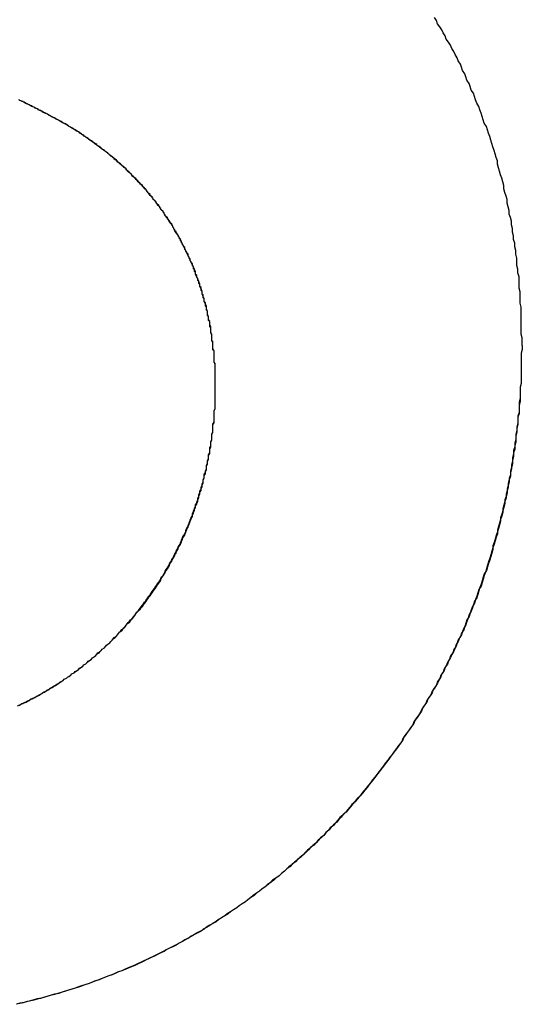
# Model space of a CAD drawing. Extents: x 1107 to 4046, y 937 to 3355.
# Tile 779 of 861: x 3055.622 to 3056.086, y 1749.379 to 1750.286. Entities that reach past the tile are written whole.
import ezdxf

# ---------------------------------------------------------------- set-up
doc = ezdxf.new("R2010")
doc.units = 0
doc.layers.add('KF_VIDA_L___C_LEFT', color=7, linetype='CONTINUOUS')

# ---------------------------------------------------------------- blocks, each defined once
blk = doc.blocks.new('KF_VIDA_L___C_LEFT')
at = {"layer": 'KF_VIDA_L___C_LEFT'}
for points in [[(166.782, 60.7726, 0), (166.782, 60.7762, 0), (166.782, 60.7798, 0), (166.781, 60.7833, 0), (166.781, 60.7869, 0), (166.781, 60.7905, 0), (166.781, 60.794, 0), (166.781, 60.7976, 0), (166.781, 60.8011, 0), (166.781, 60.8046, 0), (166.781, 60.8082, 0), (166.78, 60.8117, 0), (166.78, 60.8152, 0), (166.78, 60.8187, 0), (166.78, 60.8222, 0), (166.779, 60.8257, 0), (166.779, 60.8292, 0), (166.779, 60.8326, 0), (166.779, 60.8361, 0), (166.778, 60.8396, 0), (166.778, 60.843, 0), (166.777, 60.8465, 0), (166.777, 60.8499, 0), (166.777, 60.8533, 0), (166.776, 60.8568, 0), (166.776, 60.8602, 0), (166.775, 60.8636, 0), (166.775, 60.867, 0), (166.774, 60.8704, 0), (166.774, 60.8738, 0), (166.773, 60.8771, 0), (166.773, 60.8805, 0), (166.772, 60.8839, 0), (166.772, 60.8872, 0), (166.771, 60.8906, 0), (166.77, 60.8939, 0), (166.77, 60.8972, 0), (166.769, 60.9005, 0), (166.768, 60.9039, 0), (166.768, 60.9072, 0), (166.767, 60.9105, 0), (166.766, 60.9137, 0), (166.765, 60.917, 0), (166.765, 60.9203, 0), (166.764, 60.9236, 0), (166.763, 60.9268, 0), (166.762, 60.93, 0), (166.761, 60.9333, 0), (166.76, 60.9365, 0), (166.759, 60.9397, 0), (166.759, 60.9429, 0), (166.758, 60.9461, 0), (166.757, 60.9493, 0), (166.756, 60.9525, 0), (166.755, 60.9557, 0), (166.754, 60.9589, 0), (166.753, 60.962, 0), (166.752, 60.9652, 0), (166.751, 60.9683, 0), (166.75, 60.9714, 0), (166.749, 60.9745, 0), (166.747, 60.9777, 0), (166.746, 60.9808, 0), (166.745, 60.9838, 0), (166.744, 60.9869, 0), (166.743, 60.99, 0), (166.742, 60.9931, 0), (166.74, 60.9961, 0), (166.739, 60.9992, 0), (166.738, 61.0022, 0), (166.737, 61.0052, 0), (166.735, 61.0082, 0), (166.734, 61.0113, 0), (166.733, 61.0143, 0), (166.731, 61.0172, 0), (166.73, 61.0202, 0), (166.729, 61.0232, 0), (166.727, 61.0261, 0), (166.726, 61.0291, 0), (166.725, 61.032, 0), (166.723, 61.035, 0), (166.722, 61.0379, 0), (166.72, 61.0408, 0), (166.719, 61.0437, 0), (166.717, 61.0466, 0), (166.716, 61.0495, 0), (166.714, 61.0523, 0), (166.712, 61.0552, 0), (166.711, 61.058, 0), (166.709, 61.0609, 0), (166.708, 61.0637, 0), (166.706, 61.0665, 0), (166.704, 61.0693, 0), (166.703, 61.0721, 0), (166.701, 61.0749, 0)], [(166.782, 60.7726, 0), (166.782, 60.7762, 0), (166.782, 60.7798, 0), (166.781, 60.7833, 0), (166.781, 60.7869, 0), (166.781, 60.7905, 0), (166.781, 60.794, 0), (166.781, 60.7976, 0), (166.781, 60.8011, 0), (166.781, 60.8046, 0), (166.781, 60.8082, 0), (166.78, 60.8117, 0), (166.78, 60.8152, 0), (166.78, 60.8187, 0), (166.78, 60.8222, 0), (166.779, 60.8257, 0), (166.779, 60.8292, 0), (166.779, 60.8326, 0), (166.779, 60.8361, 0), (166.778, 60.8396, 0), (166.778, 60.843, 0), (166.777, 60.8465, 0), (166.777, 60.8499, 0), (166.777, 60.8533, 0), (166.776, 60.8568, 0), (166.776, 60.8602, 0), (166.775, 60.8636, 0), (166.775, 60.867, 0), (166.774, 60.8704, 0), (166.774, 60.8738, 0), (166.773, 60.8771, 0), (166.773, 60.8805, 0), (166.772, 60.8839, 0), (166.772, 60.8872, 0), (166.771, 60.8906, 0), (166.77, 60.8939, 0), (166.77, 60.8972, 0), (166.769, 60.9005, 0), (166.768, 60.9039, 0), (166.768, 60.9072, 0), (166.767, 60.9105, 0), (166.766, 60.9137, 0), (166.765, 60.917, 0), (166.765, 60.9203, 0), (166.764, 60.9235, 0), (166.763, 60.9268, 0), (166.762, 60.93, 0), (166.761, 60.9333, 0), (166.76, 60.9365, 0), (166.759, 60.9397, 0), (166.759, 60.9429, 0), (166.758, 60.9461, 0), (166.757, 60.9493, 0), (166.756, 60.9525, 0), (166.755, 60.9557, 0), (166.754, 60.9588, 0), (166.753, 60.962, 0), (166.752, 60.9652, 0), (166.751, 60.9683, 0), (166.75, 60.9714, 0), (166.749, 60.9745, 0), (166.747, 60.9776, 0), (166.746, 60.9807, 0), (166.745, 60.9838, 0), (166.744, 60.9869, 0), (166.743, 60.99, 0), (166.742, 60.9931, 0), (166.74, 60.9961, 0), (166.739, 60.9992, 0), (166.738, 61.0022, 0), (166.737, 61.0052, 0), (166.735, 61.0082, 0), (166.734, 61.0113, 0), (166.733, 61.0142, 0), (166.731, 61.0172, 0), (166.73, 61.0202, 0), (166.729, 61.0232, 0), (166.727, 61.0261, 0), (166.726, 61.0291, 0), (166.725, 61.032, 0), (166.723, 61.035, 0), (166.722, 61.0379, 0), (166.72, 61.0408, 0), (166.719, 61.0437, 0), (166.717, 61.0466, 0), (166.716, 61.0495, 0), (166.714, 61.0523, 0), (166.712, 61.0552, 0), (166.711, 61.058, 0), (166.709, 61.0609, 0), (166.708, 61.0637, 0), (166.706, 61.0665, 0), (166.704, 61.0693, 0), (166.703, 61.0721, 0), (166.701, 61.0749, 0)], [(166.345, 60.9857, 0), (166.344, 60.9862, 0), (166.343, 60.9866, 0), (166.342, 60.9871, 0), (166.341, 60.9875, 0), (166.34, 60.9879, 0), (166.34, 60.9884, 0), (166.339, 60.9888, 0), (166.338, 60.9892, 0), (166.337, 60.9896, 0), (166.336, 60.99, 0), (166.336, 60.9904, 0), (166.335, 60.9908, 0), (166.334, 60.9912, 0), (166.333, 60.9916, 0), (166.333, 60.992, 0), (166.332, 60.9924, 0), (166.331, 60.9927, 0), (166.33, 60.9931, 0), (166.33, 60.9935, 0), (166.329, 60.9938, 0), (166.328, 60.9942, 0), (166.328, 60.9945, 0), (166.327, 60.9949, 0), (166.326, 60.9952, 0), (166.325, 60.9956, 0), (166.325, 60.9959, 0), (166.324, 60.9963, 0), (166.323, 60.9966, 0), (166.323, 60.9969, 0), (166.322, 60.9973, 0), (166.321, 60.9976, 0), (166.321, 60.9979, 0), (166.32, 60.9982, 0), (166.319, 60.9985, 0), (166.319, 60.9989, 0), (166.318, 60.9992, 0)], [(166.345, 60.9857, 0), (166.344, 60.9862, 0), (166.343, 60.9866, 0), (166.342, 60.987, 0), (166.341, 60.9875, 0), (166.341, 60.9879, 0), (166.34, 60.9883, 0), (166.339, 60.9887, 0), (166.338, 60.9891, 0), (166.337, 60.9895, 0), (166.337, 60.9899, 0), (166.336, 60.9903, 0), (166.335, 60.9907, 0), (166.334, 60.9911, 0), (166.334, 60.9915, 0), (166.333, 60.9919, 0), (166.332, 60.9923, 0), (166.331, 60.9926, 0), (166.331, 60.993, 0), (166.33, 60.9934, 0), (166.329, 60.9937, 0), (166.328, 60.9941, 0), (166.328, 60.9944, 0), (166.327, 60.9948, 0), (166.326, 60.9951, 0), (166.326, 60.9955, 0), (166.325, 60.9958, 0), (166.324, 60.9962, 0), (166.324, 60.9965, 0), (166.323, 60.9969, 0), (166.322, 60.9972, 0), (166.322, 60.9975, 0), (166.321, 60.9978, 0), (166.32, 60.9982, 0), (166.319, 60.9985, 0), (166.319, 60.9988, 0), (166.318, 60.9991, 0)], [(166.499, 60.7345, 0), (166.499, 60.7371, 0), (166.499, 60.7397, 0), (166.499, 60.7423, 0), (166.499, 60.7448, 0), (166.499, 60.7474, 0), (166.499, 60.75, 0), (166.499, 60.7525, 0), (166.499, 60.7551, 0), (166.498, 60.7576, 0), (166.498, 60.7601, 0), (166.498, 60.7626, 0), (166.498, 60.7651, 0), (166.498, 60.7676, 0), (166.497, 60.7701, 0), (166.497, 60.7726, 0), (166.497, 60.7751, 0), (166.496, 60.7775, 0), (166.496, 60.78, 0), (166.496, 60.7824, 0), (166.495, 60.7849, 0), (166.495, 60.7873, 0), (166.495, 60.7897, 0), (166.494, 60.7921, 0), (166.494, 60.7945, 0), (166.493, 60.7969, 0), (166.493, 60.7993, 0), (166.492, 60.8017, 0), (166.492, 60.804, 0), (166.491, 60.8064, 0), (166.491, 60.8087, 0), (166.49, 60.8111, 0), (166.489, 60.8134, 0), (166.489, 60.8157, 0), (166.488, 60.818, 0), (166.487, 60.8203, 0), (166.487, 60.8226, 0), (166.486, 60.8249, 0), (166.485, 60.8271, 0), (166.485, 60.8294, 0), (166.484, 60.8317, 0), (166.483, 60.8339, 0), (166.482, 60.8361, 0), (166.481, 60.8383, 0), (166.481, 60.8405, 0), (166.48, 60.8427, 0), (166.479, 60.8449, 0), (166.478, 60.8471, 0), (166.477, 60.8493, 0), (166.476, 60.8514, 0), (166.475, 60.8536, 0), (166.474, 60.8557, 0), (166.473, 60.8578, 0), (166.472, 60.86, 0), (166.471, 60.8621, 0), (166.47, 60.8642, 0), (166.469, 60.8662, 0), (166.468, 60.8683, 0), (166.467, 60.8704, 0), (166.466, 60.8724, 0), (166.465, 60.8745, 0), (166.463, 60.8765, 0), (166.462, 60.8785, 0), (166.461, 60.8805, 0), (166.46, 60.8825, 0), (166.459, 60.8845, 0), (166.457, 60.8865, 0), (166.456, 60.8884, 0), (166.455, 60.8904, 0), (166.453, 60.8923, 0), (166.452, 60.8943, 0), (166.451, 60.8962, 0), (166.449, 60.8981, 0), (166.448, 60.9, 0), (166.447, 60.9019, 0), (166.445, 60.9037, 0), (166.444, 60.9056, 0), (166.442, 60.9075, 0), (166.441, 60.9093, 0), (166.439, 60.9111, 0), (166.438, 60.9129, 0), (166.436, 60.9147, 0), (166.435, 60.9165, 0), (166.433, 60.9183, 0), (166.432, 60.9201, 0), (166.43, 60.9218, 0), (166.428, 60.9236, 0), (166.427, 60.9253, 0), (166.425, 60.927, 0), (166.423, 60.9287, 0), (166.422, 60.9304, 0), (166.42, 60.9321, 0), (166.418, 60.9338, 0), (166.417, 60.9355, 0), (166.415, 60.9371, 0), (166.413, 60.9387, 0), (166.411, 60.9404, 0), (166.409, 60.942, 0), (166.408, 60.9436, 0), (166.406, 60.9452, 0), (166.404, 60.9467, 0), (166.402, 60.9483, 0), (166.4, 60.9499, 0), (166.398, 60.9514, 0), (166.396, 60.9529, 0), (166.394, 60.9544, 0), (166.392, 60.9559, 0), (166.39, 60.9574, 0), (166.388, 60.9589, 0), (166.386, 60.9604, 0), (166.384, 60.9618, 0), (166.382, 60.9633, 0), (166.38, 60.9647, 0), (166.378, 60.9661, 0), (166.376, 60.9675, 0), (166.374, 60.9689, 0), (166.372, 60.9703, 0), (166.37, 60.9716, 0), (166.367, 60.973, 0), (166.365, 60.9743, 0), (166.363, 60.9756, 0), (166.361, 60.9769, 0), (166.358, 60.9782, 0), (166.356, 60.9795, 0), (166.354, 60.9808, 0), (166.352, 60.982, 0), (166.349, 60.9833, 0), (166.347, 60.9845, 0), (166.345, 60.9857, 0)], [(166.499, 60.7345, 0), (166.499, 60.7355, 0), (166.499, 60.7365, 0), (166.499, 60.7375, 0), (166.499, 60.7384, 0), (166.499, 60.7394, 0), (166.499, 60.7404, 0), (166.499, 60.7414, 0), (166.499, 60.7424, 0), (166.499, 60.7433, 0), (166.499, 60.7443, 0), (166.499, 60.7453, 0), (166.499, 60.7463, 0), (166.499, 60.7473, 0), (166.499, 60.7482, 0), (166.499, 60.7492, 0), (166.499, 60.7502, 0), (166.499, 60.7512, 0), (166.499, 60.7522, 0), (166.499, 60.7531, 0), (166.499, 60.7541, 0), (166.499, 60.7551, 0), (166.499, 60.7561, 0), (166.498, 60.757, 0), (166.498, 60.758, 0), (166.498, 60.759, 0), (166.498, 60.76, 0), (166.498, 60.7609, 0), (166.498, 60.7619, 0), (166.498, 60.7629, 0), (166.498, 60.7639, 0), (166.498, 60.7648, 0), (166.498, 60.7658, 0), (166.498, 60.7668, 0), (166.498, 60.7678, 0), (166.497, 60.7687, 0), (166.497, 60.7697, 0), (166.497, 60.7707, 0), (166.497, 60.7716, 0), (166.497, 60.7726, 0), (166.497, 60.7736, 0), (166.497, 60.7745, 0), (166.497, 60.7755, 0), (166.497, 60.7765, 0), (166.496, 60.7775, 0), (166.496, 60.7784, 0), (166.496, 60.7794, 0), (166.496, 60.7804, 0), (166.496, 60.7813, 0), (166.496, 60.7823, 0), (166.496, 60.7833, 0), (166.495, 60.7842, 0), (166.495, 60.7852, 0), (166.495, 60.7862, 0), (166.495, 60.7871, 0), (166.495, 60.7881, 0), (166.495, 60.789, 0), (166.494, 60.79, 0), (166.494, 60.791, 0), (166.494, 60.7919, 0), (166.494, 60.7929, 0), (166.494, 60.7939, 0), (166.494, 60.7948, 0), (166.493, 60.7958, 0), (166.493, 60.7967, 0), (166.493, 60.7977, 0), (166.493, 60.7986, 0), (166.493, 60.7996, 0), (166.492, 60.8006, 0), (166.492, 60.8015, 0), (166.492, 60.8025, 0), (166.492, 60.8034, 0), (166.492, 60.8044, 0), (166.491, 60.8053, 0), (166.491, 60.8063, 0), (166.491, 60.8072, 0), (166.491, 60.8082, 0), (166.49, 60.8091, 0), (166.49, 60.8101, 0), (166.49, 60.811, 0), (166.49, 60.812, 0), (166.489, 60.8129, 0), (166.489, 60.8139, 0), (166.489, 60.8148, 0), (166.489, 60.8158, 0), (166.488, 60.8167, 0), (166.488, 60.8177, 0), (166.488, 60.8186, 0), (166.488, 60.8195, 0), (166.487, 60.8205, 0), (166.487, 60.8214, 0), (166.487, 60.8224, 0), (166.486, 60.8233, 0), (166.486, 60.8242, 0), (166.486, 60.8252, 0), (166.486, 60.8261, 0), (166.485, 60.827, 0), (166.485, 60.8279, 0), (166.485, 60.8289, 0), (166.484, 60.8298, 0), (166.484, 60.8307, 0), (166.484, 60.8316, 0), (166.483, 60.8326, 0), (166.483, 60.8335, 0), (166.483, 60.8344, 0), (166.482, 60.8353, 0), (166.482, 60.8362, 0), (166.482, 60.8371, 0), (166.481, 60.8381, 0), (166.481, 60.839, 0), (166.481, 60.8399, 0), (166.48, 60.8408, 0), (166.48, 60.8417, 0), (166.48, 60.8426, 0), (166.479, 60.8435, 0), (166.479, 60.8444, 0), (166.479, 60.8453, 0), (166.478, 60.8462, 0), (166.478, 60.8471, 0), (166.478, 60.848, 0), (166.477, 60.8489, 0), (166.477, 60.8498, 0), (166.476, 60.8507, 0), (166.476, 60.8516, 0), (166.476, 60.8525, 0), (166.475, 60.8534, 0), (166.475, 60.8542, 0), (166.474, 60.8551, 0), (166.474, 60.856, 0), (166.474, 60.8569, 0), (166.473, 60.8578, 0), (166.473, 60.8587, 0), (166.472, 60.8595, 0), (166.472, 60.8604, 0), (166.471, 60.8613, 0), (166.471, 60.8622, 0), (166.471, 60.863, 0), (166.47, 60.8639, 0), (166.47, 60.8648, 0), (166.469, 60.8656, 0), (166.469, 60.8665, 0), (166.468, 60.8674, 0), (166.468, 60.8682, 0), (166.467, 60.8691, 0), (166.467, 60.87, 0), (166.467, 60.8708, 0), (166.466, 60.8717, 0), (166.466, 60.8725, 0), (166.465, 60.8734, 0), (166.465, 60.8742, 0), (166.464, 60.8751, 0), (166.464, 60.8759, 0), (166.463, 60.8768, 0), (166.463, 60.8776, 0), (166.462, 60.8785, 0), (166.462, 60.8793, 0), (166.461, 60.8802, 0), (166.461, 60.881, 0), (166.46, 60.8818, 0), (166.46, 60.8827, 0), (166.459, 60.8835, 0), (166.459, 60.8843, 0), (166.458, 60.8852, 0), (166.458, 60.886, 0), (166.457, 60.8868, 0), (166.457, 60.8876, 0), (166.456, 60.8885, 0), (166.455, 60.8893, 0), (166.455, 60.8901, 0), (166.454, 60.8909, 0), (166.454, 60.8917, 0), (166.453, 60.8925, 0), (166.453, 60.8933, 0), (166.452, 60.8941, 0), (166.452, 60.8949, 0), (166.451, 60.8957, 0), (166.451, 60.8965, 0), (166.45, 60.8973, 0), (166.449, 60.8981, 0), (166.449, 60.8989, 0), (166.448, 60.8997, 0), (166.448, 60.9005, 0), (166.447, 60.9012, 0), (166.446, 60.902, 0), (166.446, 60.9028, 0), (166.445, 60.9036, 0), (166.445, 60.9044, 0), (166.444, 60.9051, 0), (166.444, 60.9059, 0), (166.443, 60.9067, 0), (166.442, 60.9074, 0), (166.442, 60.9082, 0), (166.441, 60.9089, 0), (166.441, 60.9097, 0), (166.44, 60.9105, 0), (166.439, 60.9112, 0), (166.439, 60.912, 0), (166.438, 60.9127, 0), (166.437, 60.9134, 0), (166.437, 60.9142, 0), (166.436, 60.9149, 0), (166.436, 60.9157, 0), (166.435, 60.9164, 0), (166.434, 60.9171, 0), (166.434, 60.9179, 0), (166.433, 60.9186, 0), (166.432, 60.9193, 0), (166.432, 60.92, 0), (166.431, 60.9208, 0), (166.43, 60.9215, 0), (166.43, 60.9222, 0), (166.429, 60.9229, 0), (166.428, 60.9236, 0), (166.428, 60.9243, 0), (166.427, 60.925, 0), (166.426, 60.9258, 0), (166.426, 60.9265, 0), (166.425, 60.9272, 0), (166.424, 60.9279, 0), (166.424, 60.9286, 0), (166.423, 60.9292, 0), (166.422, 60.9299, 0), (166.422, 60.9306, 0), (166.421, 60.9313, 0), (166.42, 60.932, 0), (166.419, 60.9327, 0), (166.419, 60.9334, 0), (166.418, 60.934, 0), (166.417, 60.9347, 0), (166.417, 60.9354, 0), (166.416, 60.9361, 0), (166.415, 60.9367, 0), (166.415, 60.9374, 0), (166.414, 60.9381, 0), (166.413, 60.9387, 0), (166.412, 60.9394, 0), (166.412, 60.94, 0), (166.411, 60.9407, 0), (166.41, 60.9413, 0), (166.409, 60.942, 0), (166.409, 60.9426, 0), (166.408, 60.9433, 0), (166.407, 60.9439, 0), (166.406, 60.9446, 0), (166.406, 60.9452, 0), (166.405, 60.9458, 0), (166.404, 60.9465, 0), (166.403, 60.9471, 0), (166.403, 60.9477, 0), (166.402, 60.9483, 0), (166.401, 60.949, 0), (166.4, 60.9496, 0), (166.4, 60.9502, 0), (166.399, 60.9508, 0), (166.398, 60.9514, 0), (166.397, 60.952, 0), (166.397, 60.9526, 0), (166.396, 60.9532, 0), (166.395, 60.9538, 0), (166.394, 60.9544, 0), (166.394, 60.955, 0), (166.393, 60.9556, 0), (166.392, 60.9562, 0), (166.391, 60.9568, 0), (166.39, 60.9574, 0), (166.39, 60.958, 0), (166.389, 60.9585, 0), (166.388, 60.9591, 0), (166.387, 60.9597, 0), (166.386, 60.9603, 0), (166.386, 60.9608, 0), (166.385, 60.9614, 0), (166.384, 60.962, 0), (166.383, 60.9625, 0), (166.382, 60.9631, 0), (166.382, 60.9636, 0), (166.381, 60.9642, 0), (166.38, 60.9647, 0), (166.379, 60.9653, 0), (166.378, 60.9658, 0), (166.378, 60.9664, 0), (166.377, 60.9669, 0), (166.376, 60.9675, 0), (166.375, 60.968, 0), (166.374, 60.9685, 0), (166.374, 60.9691, 0), (166.373, 60.9696, 0), (166.372, 60.9701, 0), (166.371, 60.9706, 0), (166.37, 60.9712, 0), (166.369, 60.9717, 0), (166.369, 60.9722, 0), (166.368, 60.9727, 0), (166.367, 60.9732, 0), (166.366, 60.9737, 0), (166.365, 60.9742, 0), (166.364, 60.9748, 0), (166.364, 60.9753, 0), (166.363, 60.9758, 0), (166.362, 60.9763, 0), (166.361, 60.9768, 0), (166.36, 60.9772, 0), (166.359, 60.9777, 0), (166.358, 60.9782, 0), (166.358, 60.9787, 0), (166.357, 60.9792, 0), (166.356, 60.9797, 0), (166.355, 60.9802, 0), (166.354, 60.9806, 0), (166.353, 60.9811, 0), (166.352, 60.9816, 0), (166.352, 60.9821, 0), (166.351, 60.9825, 0), (166.35, 60.983, 0), (166.349, 60.9834, 0), (166.348, 60.9839, 0), (166.347, 60.9844, 0), (166.346, 60.9848, 0), (166.346, 60.9853, 0), (166.345, 60.9857, 0)], [(166.782, 60.7726, 0), (166.782, 60.7691, 0), (166.781, 60.7656, 0), (166.781, 60.7621, 0), (166.781, 60.7586, 0), (166.781, 60.7551, 0), (166.781, 60.7516, 0), (166.781, 60.7482, 0), (166.781, 60.7447, 0), (166.781, 60.7412, 0), (166.781, 60.7377, 0), (166.78, 60.7343, 0), (166.78, 60.7308, 0), (166.78, 60.7273, 0), (166.78, 60.7239, 0), (166.779, 60.7204, 0), (166.779, 60.717, 0), (166.779, 60.7135, 0), (166.779, 60.7101, 0), (166.778, 60.7067, 0), (166.778, 60.7032, 0), (166.778, 60.6998, 0), (166.777, 60.6964, 0), (166.777, 60.693, 0), (166.776, 60.6895, 0), (166.776, 60.6861, 0), (166.775, 60.6827, 0), (166.775, 60.6793, 0), (166.774, 60.6759, 0), (166.774, 60.6726, 0), (166.773, 60.6692, 0), (166.773, 60.6658, 0), (166.772, 60.6624, 0), (166.772, 60.659, 0), (166.771, 60.6557, 0), (166.771, 60.6523, 0), (166.77, 60.649, 0), (166.769, 60.6456, 0), (166.769, 60.6423, 0), (166.768, 60.6389, 0), (166.767, 60.6356, 0), (166.767, 60.6323, 0), (166.766, 60.6289, 0), (166.765, 60.6256, 0), (166.764, 60.6223, 0), (166.764, 60.619, 0), (166.763, 60.6157, 0), (166.762, 60.6124, 0), (166.761, 60.6091, 0), (166.76, 60.6059, 0), (166.759, 60.6026, 0), (166.759, 60.5993, 0), (166.758, 60.5961, 0), (166.757, 60.5928, 0), (166.756, 60.5896, 0), (166.755, 60.5863, 0), (166.754, 60.5831, 0), (166.753, 60.5799, 0), (166.752, 60.5766, 0), (166.751, 60.5734, 0), (166.75, 60.5702, 0), (166.749, 60.567, 0), (166.748, 60.5638, 0), (166.747, 60.5607, 0), (166.746, 60.5575, 0), (166.745, 60.5543, 0), (166.744, 60.5511, 0), (166.742, 60.548, 0), (166.741, 60.5448, 0), (166.74, 60.5417, 0), (166.739, 60.5386, 0), (166.738, 60.5354, 0), (166.736, 60.5323, 0), (166.735, 60.5292, 0), (166.734, 60.5261, 0), (166.733, 60.523, 0), (166.731, 60.5199, 0), (166.73, 60.5169, 0), (166.729, 60.5138, 0), (166.728, 60.5107, 0), (166.726, 60.5077, 0), (166.725, 60.5046, 0), (166.723, 60.5016, 0), (166.722, 60.4986, 0), (166.721, 60.4956, 0), (166.719, 60.4926, 0), (166.718, 60.4896, 0), (166.716, 60.4866, 0), (166.715, 60.4836, 0), (166.713, 60.4806, 0), (166.712, 60.4776, 0), (166.71, 60.4747, 0), (166.709, 60.4717, 0), (166.707, 60.4688, 0), (166.706, 60.4659, 0), (166.704, 60.463, 0), (166.703, 60.46, 0), (166.701, 60.4571, 0), (166.699, 60.4543, 0), (166.698, 60.4514, 0), (166.696, 60.4485, 0), (166.694, 60.4456, 0), (166.693, 60.4428, 0), (166.691, 60.44, 0), (166.689, 60.4371, 0), (166.688, 60.4343, 0), (166.686, 60.4315, 0), (166.684, 60.4287, 0), (166.682, 60.4259, 0), (166.681, 60.4231, 0), (166.679, 60.4204, 0), (166.677, 60.4176, 0), (166.675, 60.4149, 0), (166.673, 60.4121, 0), (166.672, 60.4094, 0), (166.67, 60.4067, 0), (166.668, 60.404, 0), (166.666, 60.4013, 0), (166.664, 60.3986, 0), (166.662, 60.3959, 0), (166.66, 60.3933, 0), (166.658, 60.3906, 0), (166.656, 60.388, 0), (166.654, 60.3853, 0), (166.652, 60.3827, 0), (166.65, 60.3801, 0), (166.648, 60.3775, 0), (166.646, 60.3749, 0), (166.644, 60.3724, 0), (166.642, 60.3698, 0), (166.64, 60.3673, 0), (166.638, 60.3647, 0), (166.636, 60.3622, 0), (166.634, 60.3597, 0), (166.632, 60.3572, 0), (166.63, 60.3547, 0), (166.628, 60.3522, 0), (166.625, 60.3498, 0), (166.623, 60.3473, 0), (166.621, 60.3449, 0), (166.619, 60.3425, 0), (166.617, 60.3401, 0), (166.614, 60.3377, 0), (166.612, 60.3353, 0), (166.61, 60.3329, 0), (166.608, 60.3305, 0), (166.605, 60.3282, 0), (166.603, 60.3258, 0), (166.601, 60.3235, 0), (166.599, 60.3212, 0), (166.596, 60.3189, 0), (166.594, 60.3166, 0), (166.592, 60.3144, 0), (166.589, 60.3121, 0), (166.587, 60.3099, 0), (166.584, 60.3076, 0), (166.582, 60.3054, 0), (166.58, 60.3032, 0), (166.577, 60.301, 0), (166.575, 60.2988, 0), (166.572, 60.2967, 0), (166.57, 60.2945, 0), (166.567, 60.2924, 0), (166.565, 60.2903, 0), (166.563, 60.2882, 0), (166.56, 60.2861, 0), (166.558, 60.284, 0), (166.555, 60.2819, 0), (166.552, 60.2799, 0), (166.55, 60.2778, 0), (166.547, 60.2758, 0), (166.545, 60.2738, 0), (166.542, 60.2718, 0), (166.54, 60.2698, 0), (166.537, 60.2679, 0), (166.534, 60.2659, 0), (166.532, 60.264, 0), (166.529, 60.262, 0), (166.527, 60.2601, 0), (166.524, 60.2582, 0), (166.521, 60.2564, 0), (166.519, 60.2545, 0), (166.516, 60.2527, 0), (166.513, 60.2508, 0), (166.511, 60.249, 0), (166.508, 60.2472, 0), (166.505, 60.2454, 0), (166.502, 60.2437, 0), (166.5, 60.2419, 0), (166.497, 60.2402, 0), (166.494, 60.2384, 0), (166.491, 60.2367, 0), (166.489, 60.235, 0), (166.486, 60.2333, 0), (166.483, 60.2317, 0), (166.48, 60.23, 0), (166.477, 60.2284, 0), (166.475, 60.2268, 0), (166.472, 60.2252, 0), (166.469, 60.2236, 0), (166.466, 60.222, 0), (166.463, 60.2205, 0), (166.46, 60.219, 0), (166.457, 60.2174, 0), (166.454, 60.2159, 0), (166.452, 60.2144, 0), (166.449, 60.213, 0), (166.446, 60.2115, 0), (166.443, 60.2101, 0), (166.44, 60.2087, 0), (166.437, 60.2073, 0), (166.434, 60.2059, 0), (166.431, 60.2045, 0), (166.428, 60.2031, 0), (166.425, 60.2018, 0), (166.422, 60.2005, 0), (166.419, 60.1992, 0), (166.416, 60.1979, 0), (166.413, 60.1966, 0), (166.41, 60.1954, 0), (166.407, 60.1941, 0), (166.404, 60.1929, 0), (166.401, 60.1917, 0), (166.398, 60.1905, 0), (166.395, 60.1894, 0), (166.392, 60.1882, 0), (166.389, 60.1871, 0), (166.386, 60.1859, 0), (166.383, 60.1848, 0), (166.38, 60.1838, 0), (166.376, 60.1827, 0), (166.373, 60.1817, 0), (166.37, 60.1806, 0), (166.367, 60.1796, 0), (166.364, 60.1786, 0), (166.361, 60.1776, 0), (166.358, 60.1767, 0), (166.355, 60.1757, 0), (166.351, 60.1748, 0), (166.348, 60.1739, 0), (166.345, 60.173, 0), (166.342, 60.1721, 0), (166.339, 60.1713, 0), (166.335, 60.1705, 0), (166.332, 60.1696, 0), (166.329, 60.1688, 0), (166.326, 60.1681, 0), (166.323, 60.1673, 0), (166.319, 60.1666, 0), (166.316, 60.1658, 0)], [(166.782, 60.7726, 0), (166.782, 60.7691, 0), (166.781, 60.7657, 0), (166.781, 60.7623, 0), (166.781, 60.7588, 0), (166.781, 60.7554, 0), (166.781, 60.752, 0), (166.781, 60.7485, 0), (166.781, 60.7451, 0), (166.781, 60.7417, 0), (166.781, 60.7382, 0), (166.78, 60.7348, 0), (166.78, 60.7314, 0), (166.78, 60.728, 0), (166.78, 60.7246, 0), (166.78, 60.7212, 0), (166.779, 60.7177, 0), (166.779, 60.7143, 0), (166.779, 60.7109, 0), (166.778, 60.7075, 0), (166.778, 60.7041, 0), (166.778, 60.7008, 0), (166.777, 60.6974, 0), (166.777, 60.694, 0), (166.776, 60.6906, 0), (166.776, 60.6872, 0), (166.776, 60.6838, 0), (166.775, 60.6805, 0), (166.775, 60.6771, 0), (166.774, 60.6737, 0), (166.774, 60.6704, 0), (166.773, 60.667, 0), (166.773, 60.6637, 0), (166.772, 60.6603, 0), (166.771, 60.657, 0), (166.771, 60.6537, 0), (166.77, 60.6503, 0), (166.77, 60.647, 0), (166.769, 60.6437, 0), (166.768, 60.6404, 0), (166.768, 60.637, 0), (166.767, 60.6337, 0), (166.766, 60.6304, 0), (166.766, 60.6271, 0), (166.765, 60.6238, 0), (166.764, 60.6205, 0), (166.763, 60.6173, 0), (166.762, 60.614, 0), (166.762, 60.6107, 0), (166.761, 60.6074, 0), (166.76, 60.6042, 0), (166.759, 60.6009, 0), (166.758, 60.5977, 0), (166.757, 60.5944, 0), (166.756, 60.5912, 0), (166.755, 60.588, 0), (166.755, 60.5847, 0), (166.754, 60.5815, 0), (166.753, 60.5783, 0), (166.752, 60.5751, 0), (166.751, 60.5719, 0), (166.75, 60.5687, 0), (166.749, 60.5655, 0), (166.747, 60.5623, 0), (166.746, 60.5591, 0), (166.745, 60.556, 0), (166.744, 60.5528, 0), (166.743, 60.5496, 0), (166.742, 60.5465, 0), (166.741, 60.5434, 0), (166.74, 60.5402, 0), (166.738, 60.5371, 0), (166.737, 60.534, 0), (166.736, 60.5309, 0), (166.735, 60.5278, 0), (166.733, 60.5247, 0), (166.732, 60.5216, 0), (166.731, 60.5185, 0), (166.73, 60.5154, 0), (166.728, 60.5123, 0), (166.727, 60.5093, 0), (166.726, 60.5062, 0), (166.724, 60.5032, 0), (166.723, 60.5001, 0), (166.721, 60.4971, 0), (166.72, 60.4941, 0), (166.719, 60.4911, 0), (166.717, 60.4881, 0), (166.716, 60.4851, 0), (166.714, 60.4821, 0), (166.713, 60.4791, 0), (166.711, 60.4762, 0), (166.71, 60.4732, 0), (166.708, 60.4703, 0), (166.707, 60.4673, 0), (166.705, 60.4644, 0), (166.704, 60.4615, 0), (166.702, 60.4585, 0), (166.7, 60.4556, 0), (166.699, 60.4527, 0), (166.697, 60.4499, 0), (166.695, 60.447, 0), (166.694, 60.4441, 0), (166.692, 60.4413, 0), (166.69, 60.4384, 0), (166.689, 60.4356, 0), (166.687, 60.4327, 0), (166.685, 60.4299, 0), (166.683, 60.4271, 0), (166.682, 60.4243, 0), (166.68, 60.4215, 0), (166.678, 60.4188, 0), (166.676, 60.416, 0), (166.674, 60.4132, 0), (166.672, 60.4105, 0), (166.671, 60.4078, 0), (166.669, 60.405, 0), (166.667, 60.4023, 0), (166.665, 60.3996, 0), (166.663, 60.3969, 0), (166.661, 60.3942, 0), (166.659, 60.3916, 0), (166.657, 60.3889, 0), (166.655, 60.3863, 0), (166.653, 60.3836, 0), (166.651, 60.381, 0), (166.649, 60.3784, 0), (166.647, 60.3758, 0), (166.645, 60.3732, 0), (166.643, 60.3706, 0), (166.641, 60.3681, 0), (166.639, 60.3655, 0), (166.637, 60.363, 0), (166.635, 60.3604, 0), (166.633, 60.3579, 0), (166.63, 60.3554, 0), (166.628, 60.3529, 0), (166.626, 60.3504, 0), (166.624, 60.348, 0), (166.622, 60.3455, 0), (166.62, 60.3431, 0), (166.617, 60.3406, 0), (166.615, 60.3382, 0), (166.613, 60.3358, 0), (166.611, 60.3334, 0), (166.608, 60.331, 0), (166.606, 60.3287, 0), (166.604, 60.3263, 0), (166.601, 60.324, 0), (166.599, 60.3216, 0), (166.597, 60.3193, 0), (166.594, 60.317, 0), (166.592, 60.3147, 0), (166.59, 60.3124, 0), (166.587, 60.3102, 0), (166.585, 60.3079, 0), (166.583, 60.3057, 0), (166.58, 60.3035, 0), (166.578, 60.3013, 0), (166.575, 60.2991, 0), (166.573, 60.2969, 0), (166.57, 60.2947, 0), (166.568, 60.2926, 0), (166.565, 60.2904, 0), (166.563, 60.2883, 0), (166.56, 60.2862, 0), (166.558, 60.2841, 0), (166.555, 60.282, 0), (166.553, 60.2799, 0), (166.55, 60.2779, 0), (166.548, 60.2759, 0), (166.545, 60.2738, 0), (166.542, 60.2718, 0), (166.54, 60.2698, 0), (166.537, 60.2679, 0), (166.535, 60.2659, 0), (166.532, 60.2639, 0), (166.529, 60.262, 0), (166.527, 60.2601, 0), (166.524, 60.2582, 0), (166.521, 60.2563, 0), (166.519, 60.2544, 0), (166.516, 60.2526, 0), (166.513, 60.2507, 0), (166.51, 60.2489, 0), (166.508, 60.2471, 0), (166.505, 60.2453, 0), (166.502, 60.2435, 0), (166.5, 60.2417, 0), (166.497, 60.24, 0), (166.494, 60.2382, 0), (166.491, 60.2365, 0), (166.488, 60.2348, 0), (166.486, 60.2331, 0), (166.483, 60.2315, 0), (166.48, 60.2298, 0), (166.477, 60.2282, 0), (166.474, 60.2266, 0), (166.471, 60.2249, 0), (166.469, 60.2234, 0), (166.466, 60.2218, 0), (166.463, 60.2202, 0), (166.46, 60.2187, 0), (166.457, 60.2172, 0), (166.454, 60.2157, 0), (166.451, 60.2142, 0), (166.448, 60.2127, 0), (166.445, 60.2112, 0), (166.442, 60.2098, 0), (166.439, 60.2084, 0), (166.436, 60.207, 0), (166.434, 60.2056, 0), (166.431, 60.2042, 0), (166.428, 60.2028, 0), (166.425, 60.2015, 0), (166.422, 60.2002, 0), (166.419, 60.1989, 0), (166.416, 60.1976, 0), (166.413, 60.1963, 0), (166.409, 60.1951, 0), (166.406, 60.1938, 0), (166.403, 60.1926, 0), (166.4, 60.1914, 0), (166.397, 60.1902, 0), (166.394, 60.189, 0), (166.391, 60.1879, 0), (166.388, 60.1868, 0), (166.385, 60.1856, 0), (166.382, 60.1845, 0), (166.379, 60.1835, 0), (166.376, 60.1824, 0), (166.373, 60.1814, 0), (166.369, 60.1803, 0), (166.366, 60.1793, 0), (166.363, 60.1783, 0), (166.36, 60.1774, 0), (166.357, 60.1764, 0), (166.354, 60.1755, 0), (166.351, 60.1745, 0), (166.347, 60.1736, 0), (166.344, 60.1728, 0), (166.341, 60.1719, 0), (166.338, 60.171, 0), (166.335, 60.1702, 0), (166.332, 60.1694, 0), (166.328, 60.1686, 0), (166.325, 60.1678, 0), (166.322, 60.1671, 0), (166.319, 60.1663, 0), (166.316, 60.1656, 0)], [(166.317, 60.4407, 0), (166.319, 60.4414, 0), (166.32, 60.4422, 0), (166.322, 60.4429, 0), (166.323, 60.4437, 0), (166.325, 60.4444, 0), (166.326, 60.4452, 0), (166.328, 60.446, 0), (166.329, 60.4468, 0), (166.331, 60.4476, 0), (166.333, 60.4484, 0), (166.334, 60.4492, 0), (166.336, 60.45, 0), (166.337, 60.4509, 0), (166.339, 60.4517, 0), (166.34, 60.4526, 0), (166.342, 60.4534, 0), (166.343, 60.4543, 0), (166.344, 60.4552, 0), (166.346, 60.456, 0), (166.347, 60.4569, 0), (166.349, 60.4578, 0), (166.35, 60.4587, 0), (166.352, 60.4596, 0), (166.353, 60.4606, 0), (166.355, 60.4615, 0), (166.356, 60.4624, 0), (166.358, 60.4634, 0), (166.359, 60.4643, 0), (166.36, 60.4653, 0), (166.362, 60.4663, 0), (166.363, 60.4672, 0), (166.365, 60.4682, 0), (166.366, 60.4692, 0), (166.367, 60.4702, 0), (166.369, 60.4712, 0), (166.37, 60.4722, 0), (166.372, 60.4733, 0), (166.373, 60.4743, 0), (166.374, 60.4753, 0), (166.376, 60.4764, 0), (166.377, 60.4774, 0), (166.378, 60.4785, 0), (166.38, 60.4795, 0), (166.381, 60.4806, 0), (166.382, 60.4817, 0), (166.384, 60.4828, 0), (166.385, 60.4839, 0), (166.386, 60.485, 0), (166.388, 60.4861, 0), (166.389, 60.4872, 0), (166.39, 60.4883, 0), (166.391, 60.4895, 0), (166.393, 60.4906, 0), (166.394, 60.4918, 0), (166.395, 60.4929, 0), (166.397, 60.4941, 0), (166.398, 60.4952, 0), (166.399, 60.4964, 0), (166.4, 60.4976, 0), (166.402, 60.4988, 0), (166.403, 60.5, 0), (166.404, 60.5012, 0), (166.405, 60.5024, 0), (166.406, 60.5036, 0), (166.408, 60.5048, 0), (166.409, 60.5061, 0), (166.41, 60.5073, 0), (166.411, 60.5085, 0), (166.412, 60.5098, 0), (166.413, 60.511, 0), (166.415, 60.5123, 0), (166.416, 60.5136, 0), (166.417, 60.5149, 0), (166.418, 60.5161, 0), (166.419, 60.5174, 0), (166.42, 60.5187, 0), (166.421, 60.52, 0), (166.423, 60.5213, 0), (166.424, 60.5226, 0), (166.425, 60.524, 0), (166.426, 60.5253, 0), (166.427, 60.5266, 0), (166.428, 60.528, 0), (166.429, 60.5293, 0), (166.43, 60.5307, 0), (166.431, 60.532, 0), (166.432, 60.5334, 0), (166.433, 60.5347, 0), (166.434, 60.5361, 0), (166.435, 60.5375, 0), (166.436, 60.5389, 0), (166.437, 60.5403, 0), (166.438, 60.5417, 0), (166.439, 60.5431, 0), (166.44, 60.5445, 0), (166.441, 60.5459, 0), (166.442, 60.5473, 0), (166.443, 60.5488, 0), (166.444, 60.5502, 0), (166.445, 60.5516, 0), (166.446, 60.5531, 0), (166.447, 60.5545, 0), (166.448, 60.556, 0), (166.449, 60.5574, 0), (166.45, 60.5589, 0), (166.451, 60.5604, 0), (166.452, 60.5619, 0), (166.453, 60.5633, 0), (166.453, 60.5648, 0), (166.454, 60.5663, 0), (166.455, 60.5678, 0), (166.456, 60.5693, 0), (166.457, 60.5708, 0), (166.458, 60.5724, 0), (166.459, 60.5739, 0), (166.459, 60.5754, 0), (166.46, 60.5769, 0), (166.461, 60.5785, 0), (166.462, 60.58, 0), (166.463, 60.5815, 0), (166.463, 60.5831, 0), (166.464, 60.5846, 0), (166.465, 60.5862, 0), (166.466, 60.5878, 0), (166.467, 60.5893, 0), (166.467, 60.5909, 0), (166.468, 60.5925, 0), (166.469, 60.5941, 0), (166.469, 60.5957, 0), (166.47, 60.5972, 0), (166.471, 60.5988, 0), (166.472, 60.6004, 0), (166.472, 60.6021, 0), (166.473, 60.6037, 0), (166.474, 60.6053, 0), (166.474, 60.6069, 0), (166.475, 60.6085, 0), (166.476, 60.6101, 0), (166.476, 60.6118, 0), (166.477, 60.6134, 0), (166.478, 60.615, 0), (166.478, 60.6167, 0), (166.479, 60.6183, 0), (166.479, 60.62, 0), (166.48, 60.6216, 0), (166.481, 60.6233, 0), (166.481, 60.625, 0), (166.482, 60.6266, 0), (166.482, 60.6283, 0), (166.483, 60.63, 0), (166.483, 60.6317, 0), (166.484, 60.6334, 0), (166.484, 60.635, 0), (166.485, 60.6367, 0), (166.485, 60.6384, 0), (166.486, 60.6401, 0), (166.486, 60.6418, 0), (166.487, 60.6435, 0), (166.487, 60.6452, 0), (166.488, 60.647, 0), (166.488, 60.6487, 0), (166.489, 60.6504, 0), (166.489, 60.6521, 0), (166.489, 60.6538, 0), (166.49, 60.6556, 0), (166.49, 60.6573, 0), (166.491, 60.659, 0), (166.491, 60.6608, 0), (166.491, 60.6625, 0), (166.492, 60.6643, 0), (166.492, 60.666, 0), (166.493, 60.6678, 0), (166.493, 60.6695, 0), (166.493, 60.6713, 0), (166.494, 60.6731, 0), (166.494, 60.6748, 0), (166.494, 60.6766, 0), (166.494, 60.6784, 0), (166.495, 60.6801, 0), (166.495, 60.6819, 0), (166.495, 60.6837, 0), (166.496, 60.6855, 0), (166.496, 60.6873, 0), (166.496, 60.689, 0), (166.496, 60.6908, 0), (166.497, 60.6926, 0), (166.497, 60.6944, 0), (166.497, 60.6962, 0), (166.497, 60.698, 0), (166.497, 60.6998, 0), (166.498, 60.7016, 0), (166.498, 60.7034, 0), (166.498, 60.7052, 0), (166.498, 60.7071, 0), (166.498, 60.7089, 0), (166.498, 60.7107, 0), (166.498, 60.7125, 0), (166.499, 60.7143, 0), (166.499, 60.7162, 0), (166.499, 60.718, 0), (166.499, 60.7198, 0), (166.499, 60.7216, 0), (166.499, 60.7235, 0), (166.499, 60.7253, 0), (166.499, 60.7271, 0), (166.499, 60.729, 0), (166.499, 60.7308, 0), (166.499, 60.7327, 0), (166.499, 60.7345, 0)], [(166.318, 60.4412, 0), (166.32, 60.4419, 0), (166.321, 60.4427, 0), (166.323, 60.4434, 0), (166.325, 60.4442, 0), (166.326, 60.445, 0), (166.328, 60.4457, 0), (166.329, 60.4465, 0), (166.331, 60.4473, 0), (166.332, 60.4481, 0), (166.334, 60.449, 0), (166.335, 60.4498, 0), (166.337, 60.4506, 0), (166.338, 60.4515, 0), (166.34, 60.4523, 0), (166.341, 60.4532, 0), (166.343, 60.4541, 0), (166.344, 60.4549, 0), (166.346, 60.4558, 0), (166.347, 60.4567, 0), (166.349, 60.4576, 0), (166.35, 60.4585, 0), (166.352, 60.4594, 0), (166.353, 60.4604, 0), (166.355, 60.4613, 0), (166.356, 60.4622, 0), (166.357, 60.4632, 0), (166.359, 60.4641, 0), (166.36, 60.4651, 0), (166.362, 60.4661, 0), (166.363, 60.4671, 0), (166.365, 60.4681, 0), (166.366, 60.469, 0), (166.367, 60.4701, 0), (166.369, 60.4711, 0), (166.37, 60.4721, 0), (166.372, 60.4731, 0), (166.373, 60.4742, 0), (166.374, 60.4752, 0), (166.376, 60.4762, 0), (166.377, 60.4773, 0), (166.378, 60.4784, 0), (166.38, 60.4794, 0), (166.381, 60.4805, 0), (166.382, 60.4816, 0), (166.384, 60.4827, 0), (166.385, 60.4838, 0), (166.386, 60.4849, 0), (166.388, 60.4861, 0), (166.389, 60.4872, 0), (166.39, 60.4883, 0), (166.392, 60.4895, 0), (166.393, 60.4906, 0), (166.394, 60.4918, 0), (166.395, 60.4929, 0), (166.397, 60.4941, 0), (166.398, 60.4953, 0), (166.399, 60.4965, 0), (166.4, 60.4976, 0), (166.402, 60.4988, 0), (166.403, 60.5, 0), (166.404, 60.5013, 0), (166.405, 60.5025, 0), (166.407, 60.5037, 0), (166.408, 60.5049, 0), (166.409, 60.5062, 0), (166.41, 60.5074, 0), (166.411, 60.5087, 0), (166.413, 60.5099, 0), (166.414, 60.5112, 0), (166.415, 60.5125, 0), (166.416, 60.5138, 0), (166.417, 60.515, 0), (166.418, 60.5163, 0), (166.42, 60.5176, 0), (166.421, 60.5189, 0), (166.422, 60.5203, 0), (166.423, 60.5216, 0), (166.424, 60.5229, 0), (166.425, 60.5242, 0), (166.426, 60.5256, 0), (166.427, 60.5269, 0), (166.428, 60.5283, 0), (166.43, 60.5296, 0), (166.431, 60.531, 0), (166.432, 60.5323, 0), (166.433, 60.5337, 0), (166.434, 60.5351, 0), (166.435, 60.5365, 0), (166.436, 60.5379, 0), (166.437, 60.5393, 0), (166.438, 60.5407, 0), (166.439, 60.5421, 0), (166.44, 60.5435, 0), (166.441, 60.5449, 0), (166.442, 60.5464, 0), (166.443, 60.5478, 0), (166.444, 60.5492, 0), (166.445, 60.5507, 0), (166.446, 60.5521, 0), (166.447, 60.5536, 0), (166.448, 60.555, 0), (166.449, 60.5565, 0), (166.449, 60.558, 0), (166.45, 60.5595, 0), (166.451, 60.5609, 0), (166.452, 60.5624, 0), (166.453, 60.5639, 0), (166.454, 60.5654, 0), (166.455, 60.5669, 0), (166.456, 60.5684, 0), (166.457, 60.5699, 0), (166.457, 60.5715, 0), (166.458, 60.573, 0), (166.459, 60.5745, 0), (166.46, 60.576, 0), (166.461, 60.5776, 0), (166.462, 60.5791, 0), (166.462, 60.5807, 0), (166.463, 60.5822, 0), (166.464, 60.5838, 0), (166.465, 60.5853, 0), (166.465, 60.5869, 0), (166.466, 60.5885, 0), (166.467, 60.59, 0), (166.468, 60.5916, 0), (166.468, 60.5932, 0), (166.469, 60.5948, 0), (166.47, 60.5964, 0), (166.471, 60.598, 0), (166.471, 60.5996, 0), (166.472, 60.6012, 0), (166.473, 60.6028, 0), (166.473, 60.6044, 0), (166.474, 60.606, 0), (166.475, 60.6077, 0), (166.475, 60.6093, 0), (166.476, 60.6109, 0), (166.477, 60.6126, 0), (166.477, 60.6142, 0), (166.478, 60.6158, 0), (166.478, 60.6175, 0), (166.479, 60.6191, 0), (166.48, 60.6208, 0), (166.48, 60.6224, 0), (166.481, 60.6241, 0), (166.481, 60.6258, 0), (166.482, 60.6274, 0), (166.483, 60.6291, 0), (166.483, 60.6308, 0), (166.484, 60.6325, 0), (166.484, 60.6341, 0), (166.485, 60.6358, 0), (166.485, 60.6375, 0), (166.486, 60.6392, 0), (166.486, 60.6409, 0), (166.487, 60.6426, 0), (166.487, 60.6443, 0), (166.488, 60.646, 0), (166.488, 60.6477, 0), (166.488, 60.6494, 0), (166.489, 60.6512, 0), (166.489, 60.6529, 0), (166.49, 60.6546, 0), (166.49, 60.6563, 0), (166.491, 60.6581, 0), (166.491, 60.6598, 0), (166.491, 60.6615, 0), (166.492, 60.6633, 0), (166.492, 60.665, 0), (166.492, 60.6667, 0), (166.493, 60.6685, 0), (166.493, 60.6702, 0), (166.493, 60.672, 0), (166.494, 60.6737, 0), (166.494, 60.6755, 0), (166.494, 60.6772, 0), (166.495, 60.679, 0), (166.495, 60.6808, 0), (166.495, 60.6825, 0), (166.495, 60.6843, 0), (166.496, 60.6861, 0), (166.496, 60.6878, 0), (166.496, 60.6896, 0), (166.496, 60.6914, 0), (166.497, 60.6931, 0), (166.497, 60.6949, 0), (166.497, 60.6967, 0), (166.497, 60.6985, 0), (166.497, 60.7003, 0), (166.498, 60.7021, 0), (166.498, 60.7039, 0), (166.498, 60.7056, 0), (166.498, 60.7074, 0), (166.498, 60.7092, 0), (166.498, 60.711, 0), (166.498, 60.7128, 0), (166.499, 60.7146, 0), (166.499, 60.7164, 0), (166.499, 60.7182, 0), (166.499, 60.72, 0), (166.499, 60.7218, 0), (166.499, 60.7236, 0), (166.499, 60.7254, 0), (166.499, 60.7273, 0), (166.499, 60.7291, 0), (166.499, 60.7309, 0), (166.499, 60.7327, 0), (166.499, 60.7345, 0)]]:
    blk.add_polyline3d(points, dxfattribs=at)

msp = doc.modelspace()

# ---------------------------------------------------------------- block references
at = {"layer": 'KF_VIDA_L___C_LEFT'}
msp.add_blockref('KF_VIDA_L___C_LEFT', (2889.30355, 1689.21316), dxfattribs=at)

doc.saveas('drawing.dxf')
